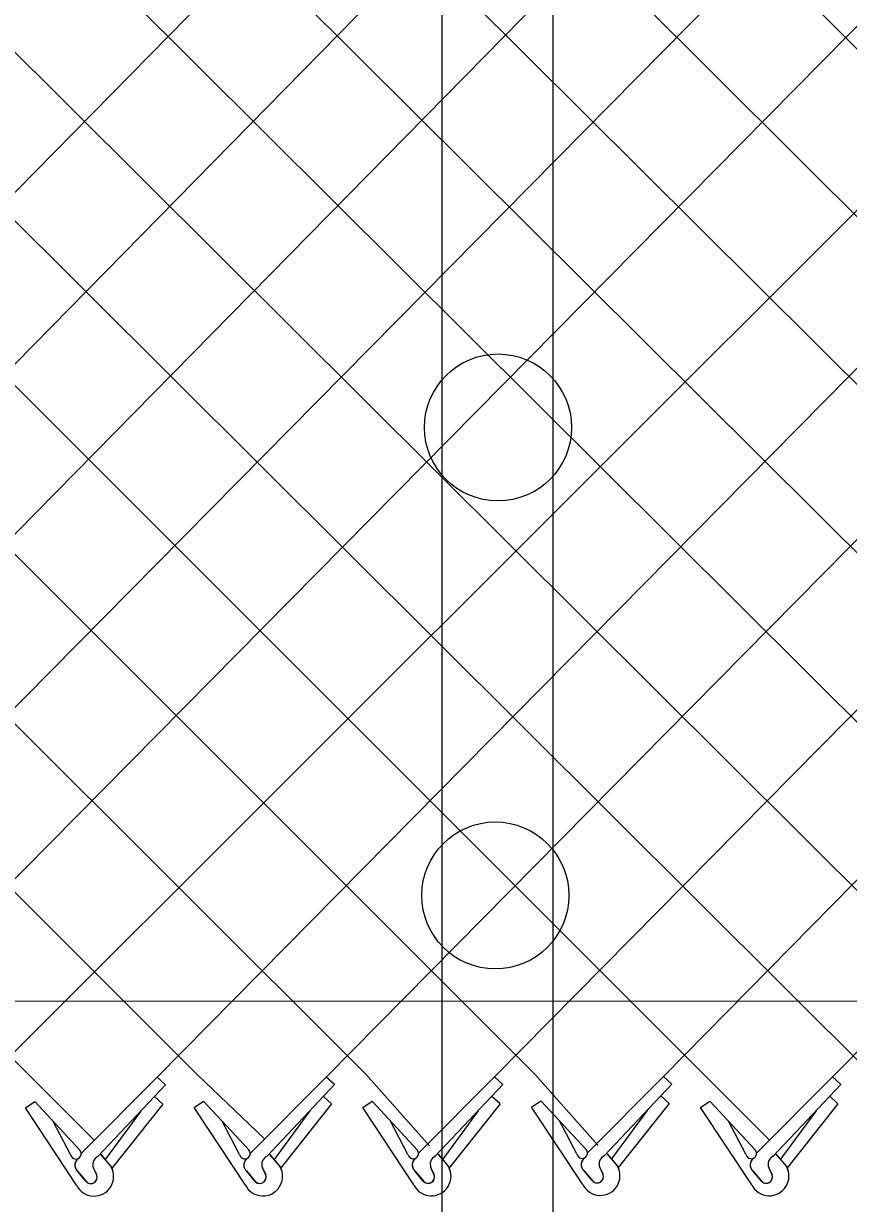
# Model space of a CAD drawing. Extents: x 0 to 2.85, y -0.1 to 1.83.
# Drawn here: x 1.6612 to 1.7006, y 0.8084 to 0.8646 of the extents above; entities that cross this region are included whole.
import ezdxf

# ---------------------------------------------------------------- set-up
doc = ezdxf.new("R2010")
doc.units = 0
doc.layers.add('sb_Chainlink Fence', color=7, linetype='Continuous')
doc.layers.add('sb_Existing Structural Steel', color=7, linetype='Continuous')

msp = doc.modelspace()

# ---------------------------------------------------------------- linework, layer by layer
at = {"layer": 'sb_Chainlink Fence'}
for p, q in [((1.590744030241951, 0.9250268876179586), (1.701720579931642, 0.8144716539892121)), ((1.5987341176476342, 0.9250978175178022), (1.7097773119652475, 0.8145164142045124)), ((1.6068521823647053, 0.9250407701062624), (1.717830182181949, 0.8145221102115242)), ((1.6146650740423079, 0.9252888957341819), (1.7259082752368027, 0.8145698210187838)), ((1.622711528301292, 0.9253034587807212), (1.7339617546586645, 0.8145902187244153)), ((1.6307589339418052, 0.9253170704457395), (1.7420160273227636, 0.8145736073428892)), ((1.6388127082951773, 0.9253243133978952), (1.7500784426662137, 0.8145140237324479)), ((1.6595556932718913, 0.8143446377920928), (1.7693420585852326, 0.9240730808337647)), ((1.6836944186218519, 0.8144004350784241), (1.791495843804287, 0.9236341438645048)), ((1.6917478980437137, 0.8144208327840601), (1.7991160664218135, 0.9236341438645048)), ((1.6998021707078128, 0.8144042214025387), (1.8075784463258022, 0.9236084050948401)), ((1.6193552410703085, 0.8143330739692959), (1.7255542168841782, 0.9225284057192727)), ((1.6274081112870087, 0.8143387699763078), (1.7336166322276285, 0.922587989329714)), ((1.6353855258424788, 0.8144004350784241), (1.741673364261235, 0.9225432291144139)), ((1.6434390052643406, 0.8144208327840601), (1.7501311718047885, 0.9224601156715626)), ((1.651493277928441, 0.8144042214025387), (1.75818465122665, 0.9224397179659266)), ((1.6676124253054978, 0.814389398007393), (1.7743013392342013, 0.9225159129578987)), ((1.6756652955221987, 0.8143950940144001), (1.7823580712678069, 0.9224711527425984)), ((1.5541311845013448, 0.9216548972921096), (1.6614684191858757, 0.8145164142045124)), ((1.562188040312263, 0.9216519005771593), (1.6695212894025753, 0.8145221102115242)), ((1.570240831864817, 0.9216879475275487), (1.6775504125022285, 0.8145274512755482)), ((1.5784210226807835, 0.9217017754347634), (1.6856038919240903, 0.8145478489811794)), ((1.5864744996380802, 0.9217231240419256), (1.6936581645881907, 0.8145312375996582)), ((1.6614684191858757, 0.8145164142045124), (1.664610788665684, 0.8113801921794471)), ((1.6639850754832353, 0.8107466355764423), (1.6676124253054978, 0.814389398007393)), ((1.6680082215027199, 0.8140307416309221), (1.6676124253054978, 0.814389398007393)), ((1.6695212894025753, 0.8145221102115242), (1.6727315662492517, 0.8114523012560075)), ((1.6720379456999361, 0.8107523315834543), (1.6756652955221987, 0.8143950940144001)), ((1.6760610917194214, 0.8140364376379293), (1.6756652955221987, 0.8143950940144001)), ((1.6775504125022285, 0.8145274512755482), (1.680585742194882, 0.8111097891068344)), ((1.6800670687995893, 0.8107576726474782), (1.6836944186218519, 0.8144004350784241)), ((1.6840902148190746, 0.8140417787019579), (1.6836944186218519, 0.8144004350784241)), ((1.6856038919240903, 0.8145478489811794), (1.6886392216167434, 0.8111301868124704)), ((1.6881205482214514, 0.8107780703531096), (1.6917478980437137, 0.8144208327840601)), ((1.6921436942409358, 0.8140621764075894), (1.6917478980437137, 0.8144208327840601)), ((1.6936581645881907, 0.8145312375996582), (1.6968156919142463, 0.8113697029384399)), ((1.6961748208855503, 0.8107614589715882), (1.6998021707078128, 0.8144042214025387)), ((1.7001979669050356, 0.8140455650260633), (1.6998021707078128, 0.8144042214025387)), ((1.664782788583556, 0.8106041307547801), (1.6680082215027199, 0.8140307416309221)), ((1.6728356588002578, 0.8106098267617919), (1.6760610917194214, 0.8140364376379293)), ((1.680864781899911, 0.8106151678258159), (1.6840902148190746, 0.8140417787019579)), ((1.6889182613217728, 0.8106355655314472), (1.6921436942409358, 0.8140621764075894)), ((1.696972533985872, 0.8106189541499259), (1.7001979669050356, 0.8140455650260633)), ((1.6613243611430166, 0.8129288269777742), (1.6617703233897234, 0.8132335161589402)), ((1.6617703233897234, 0.8132335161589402), (1.6639263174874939, 0.810909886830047)), ((1.6617703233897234, 0.8132335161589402), (1.6639401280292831, 0.8108961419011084)), ((1.6678738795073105, 0.8131047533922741), (1.6654610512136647, 0.8100700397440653)), ((1.6678738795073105, 0.8131047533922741), (1.66747808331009, 0.8134634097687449)), ((1.6693772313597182, 0.8129345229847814), (1.669823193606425, 0.8132392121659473)), ((1.669823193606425, 0.8132392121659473), (1.6719791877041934, 0.8109155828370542)), ((1.669823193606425, 0.8132392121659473), (1.6719929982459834, 0.8109018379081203)), ((1.6759267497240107, 0.8131104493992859), (1.673513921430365, 0.8100757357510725)), ((1.6759267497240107, 0.8131104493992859), (1.6755309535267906, 0.813469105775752)), ((1.6774063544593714, 0.81293986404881), (1.6778523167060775, 0.8132445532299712)), ((1.6778523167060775, 0.8132445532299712), (1.6800083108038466, 0.8109209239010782)), ((1.6778523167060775, 0.8132445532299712), (1.6800221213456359, 0.8109071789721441)), ((1.683955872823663, 0.8131157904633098), (1.6815430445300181, 0.8100810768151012)), ((1.683955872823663, 0.8131157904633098), (1.6835600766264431, 0.8134744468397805)), ((1.6854598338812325, 0.8129602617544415), (1.6859057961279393, 0.8132649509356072)), ((1.6859057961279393, 0.8132649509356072), (1.6880617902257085, 0.8109413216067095)), ((1.6859057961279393, 0.8132649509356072), (1.6880756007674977, 0.8109275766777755)), ((1.692009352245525, 0.8131361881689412), (1.68959652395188, 0.8101014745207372)), ((1.692009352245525, 0.8131361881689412), (1.6916135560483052, 0.8134948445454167)), ((1.6935141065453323, 0.8129436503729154), (1.6939600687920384, 0.8132483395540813)), ((1.6939600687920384, 0.8132483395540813), (1.6961160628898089, 0.8109247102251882)), ((1.6939600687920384, 0.8132483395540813), (1.6961298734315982, 0.8109109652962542)), ((1.7000636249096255, 0.8131195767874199), (1.6976507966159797, 0.8100848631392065)), ((1.7000636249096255, 0.8131195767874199), (1.6996678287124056, 0.813478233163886)), ((1.6637608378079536, 0.8092399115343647), (1.6613243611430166, 0.8129288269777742)), ((1.6668348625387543, 0.8127726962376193), (1.6651378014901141, 0.8104627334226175)), ((1.6718137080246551, 0.8092456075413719), (1.6693772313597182, 0.8129345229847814)), ((1.6748877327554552, 0.8127783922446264), (1.6731906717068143, 0.8104684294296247)), ((1.6798428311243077, 0.8092509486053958), (1.6774063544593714, 0.81293986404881)), ((1.6829168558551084, 0.812783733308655), (1.6812197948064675, 0.8104737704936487)), ((1.6878963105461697, 0.8092713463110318), (1.6854598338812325, 0.8129602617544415)), ((1.6909703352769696, 0.8128041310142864), (1.6892732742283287, 0.8104941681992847)), ((1.6959505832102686, 0.8092547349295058), (1.6935141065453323, 0.8129436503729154)), ((1.6990246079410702, 0.8127875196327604), (1.6973275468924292, 0.8104775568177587)), ((1.6634834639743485, 0.8106954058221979), (1.6626718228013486, 0.8122469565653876)), ((1.6715363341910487, 0.8107011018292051), (1.6707246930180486, 0.8122526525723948)), ((1.679565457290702, 0.810706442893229), (1.6787538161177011, 0.8122579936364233)), ((1.6876189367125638, 0.8107268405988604), (1.6868072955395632, 0.8122783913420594)), ((1.6956732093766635, 0.810710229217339), (1.6948615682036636, 0.8122617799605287)), ((1.6890533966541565, 0.8107310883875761), (1.689548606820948, 0.8101448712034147)), ((1.689059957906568, 0.8107221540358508), (1.6895510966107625, 0.8101428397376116)), ((1.664917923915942, 0.8106996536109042), (1.6654131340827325, 0.8101134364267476)), ((1.664924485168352, 0.8106907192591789), (1.6654156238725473, 0.8101114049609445)), ((1.672970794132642, 0.8107053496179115), (1.6734660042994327, 0.8101191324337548)), ((1.6729773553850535, 0.8106964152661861), (1.6734684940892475, 0.8101171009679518)), ((1.6809999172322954, 0.81071069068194), (1.681495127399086, 0.8101244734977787)), ((1.6810064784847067, 0.8107017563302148), (1.6814976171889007, 0.8101224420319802)), ((1.697107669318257, 0.8107144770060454), (1.6976028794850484, 0.8101282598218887)), ((1.697114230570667, 0.8107055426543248), (1.6976053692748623, 0.8101262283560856)), ((1.6642124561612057, 0.809424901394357), (1.6638084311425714, 0.8099086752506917)), ((1.6638084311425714, 0.8099086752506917), (1.664253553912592, 0.8093816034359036)), ((1.6647345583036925, 0.8097104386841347), (1.6645710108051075, 0.8100647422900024)), ((1.6645716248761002, 0.8100521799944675), (1.6647342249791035, 0.8097184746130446)), ((1.6654131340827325, 0.8101134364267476), (1.6654495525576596, 0.8100453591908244)), ((1.6654495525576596, 0.8100453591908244), (1.6654805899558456, 0.8099725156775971)), ((1.6722653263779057, 0.8094305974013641), (1.6718613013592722, 0.8099143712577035)), ((1.6718613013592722, 0.8099143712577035), (1.6723064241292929, 0.8093872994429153)), ((1.672787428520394, 0.8097161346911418), (1.672623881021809, 0.8100704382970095)), ((1.6726244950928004, 0.8100578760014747), (1.6727870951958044, 0.8097241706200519)), ((1.6734660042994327, 0.8101191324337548), (1.6735024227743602, 0.8100510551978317)), ((1.6735024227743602, 0.8100510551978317), (1.6735334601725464, 0.8099782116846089)), ((1.680294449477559, 0.8094359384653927), (1.6798904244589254, 0.8099197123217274)), ((1.6798904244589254, 0.8099197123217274), (1.680335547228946, 0.8093926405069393)), ((1.6808165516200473, 0.8097214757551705), (1.6806530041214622, 0.8100757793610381)), ((1.680653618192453, 0.8100632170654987), (1.6808162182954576, 0.8097295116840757)), ((1.681495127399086, 0.8101244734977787), (1.6815315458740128, 0.8100563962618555)), ((1.6815315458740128, 0.8100563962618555), (1.6815625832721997, 0.8099835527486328)), ((1.688347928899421, 0.8094563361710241), (1.6879439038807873, 0.8099401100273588)), ((1.6879439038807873, 0.8099401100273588), (1.6883890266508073, 0.8094130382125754)), ((1.6888700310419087, 0.8097418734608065), (1.6887064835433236, 0.8100961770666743)), ((1.6887070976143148, 0.8100836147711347), (1.6888696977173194, 0.809749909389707)), ((1.689548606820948, 0.8101448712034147), (1.6895850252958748, 0.8100767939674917)), ((1.6895850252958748, 0.8100767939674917), (1.6896160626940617, 0.8100039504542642)), ((1.6964022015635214, 0.8094397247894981), (1.6959981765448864, 0.8099234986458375)), ((1.6959981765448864, 0.8099234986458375), (1.6964432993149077, 0.8093964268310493)), ((1.6969243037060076, 0.8097252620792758), (1.6967607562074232, 0.8100795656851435)), ((1.6967613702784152, 0.8100670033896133), (1.6969239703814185, 0.8097332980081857)), ((1.6976028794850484, 0.8101282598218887), (1.6976392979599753, 0.8100601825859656)), ((1.6976392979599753, 0.8100601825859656), (1.6976703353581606, 0.8099873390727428))]:
    msp.add_line(p, q, dxfattribs=at)
for centre, radius, start, end in [((1.6637354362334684, 0.8107395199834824), 0.00025580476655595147, 189.9304409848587, 40.97853800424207), ((1.67178830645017, 0.8107452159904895), 0.00025580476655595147, 189.9304409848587, 40.97853800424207), ((1.6798174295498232, 0.8107505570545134), 0.00025580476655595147, 189.9304409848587, 40.97853800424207), ((1.6878709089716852, 0.8107709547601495), 0.00025580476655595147, 189.9304409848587, 40.97853800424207), ((1.6959251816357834, 0.8107543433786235), 0.00025580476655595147, 189.9304409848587, 40.97853800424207), ((1.6640678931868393, 0.8101919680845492), 0.0003843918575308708, 126.9947472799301, 219.79833989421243), ((1.664078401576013, 0.8101915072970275), 0.0003909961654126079, 127.7656421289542, 226.33281459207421), ((1.6649587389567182, 0.8102240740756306), 0.00041880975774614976, 114.84216649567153, 203.51671506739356), ((1.6721207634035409, 0.8101976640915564), 0.0003843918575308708, 126.9947472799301, 219.79833989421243), ((1.6721312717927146, 0.8101972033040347), 0.0003909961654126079, 127.7656421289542, 226.33281459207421), ((1.6730116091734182, 0.8102297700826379), 0.00041880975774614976, 114.84216649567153, 203.51671506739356), ((1.680149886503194, 0.8102030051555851), 0.0003843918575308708, 126.9947472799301, 219.79833989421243), ((1.6801603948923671, 0.8102025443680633), 0.0003909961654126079, 127.7656421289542, 226.33281459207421), ((1.6810407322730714, 0.8102351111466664), 0.00041880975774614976, 114.84216649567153, 203.51671506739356), ((1.6882033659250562, 0.8102234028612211), 0.0003843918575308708, 126.9947472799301, 219.79833989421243), ((1.688213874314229, 0.8102229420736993), 0.0003909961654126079, 127.7656421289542, 226.33281459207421), ((1.6890942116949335, 0.8102555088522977), 0.00041880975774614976, 114.84216649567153, 203.51671506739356), ((1.6962576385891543, 0.8102067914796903), 0.0003843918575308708, 126.9947472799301, 219.79833989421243), ((1.6962681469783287, 0.8102063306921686), 0.0003909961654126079, 127.7656421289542, 226.33281459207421), ((1.6971484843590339, 0.8102388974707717), 0.00041880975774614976, 114.84216649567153, 203.51671506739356), ((1.6645992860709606, 0.8096546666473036), 0.0009354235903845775, 206.32021657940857, 29.22686940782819), ((1.6644452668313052, 0.8096193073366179), 0.00030330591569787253, 219.86319118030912, 17.48524419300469), ((1.664446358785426, 0.8096178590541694), 0.00030494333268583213, 230.78260140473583, 19.265642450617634), ((1.6726521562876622, 0.8096603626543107), 0.0009354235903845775, 206.32021657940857, 29.22686940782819), ((1.6724981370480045, 0.8096250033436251), 0.00030330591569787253, 219.86319118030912, 17.48524419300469), ((1.672499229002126, 0.8096235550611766), 0.00030494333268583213, 230.78260140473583, 19.265642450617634), ((1.6806812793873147, 0.8096657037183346), 0.0009354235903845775, 206.32021657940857, 29.22686940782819), ((1.6805272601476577, 0.8096303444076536), 0.00030330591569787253, 219.86319118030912, 17.48524419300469), ((1.6805283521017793, 0.8096288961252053), 0.00030494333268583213, 230.78260140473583, 19.265642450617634), ((1.6887347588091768, 0.8096861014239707), 0.0009354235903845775, 206.32021657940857, 29.22686940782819), ((1.6885807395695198, 0.809650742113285), 0.00030330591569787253, 219.86319118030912, 17.48524419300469), ((1.6885818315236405, 0.8096492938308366), 0.00030494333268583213, 230.78260140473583, 19.265642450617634), ((1.6967890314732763, 0.8096694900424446), 0.0009354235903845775, 206.32021657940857, 29.22686940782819), ((1.6966350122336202, 0.809634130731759), 0.00030330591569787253, 219.86319118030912, 17.48524419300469), ((1.696636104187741, 0.8096326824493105), 0.00030494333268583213, 230.78260140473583, 19.265642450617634)]:
    msp.add_arc(centre, radius, start, end, dxfattribs=at)
at = {"layer": 'sb_Existing Structural Steel'}
for p, q in [((1.686490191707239, 0.8076145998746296), (1.686490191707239, 0.917077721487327)), ((1.6812019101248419, 0.8076783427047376), (1.6812019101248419, 0.9168846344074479)), ((1.0977552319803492, 0.8177376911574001), (2.4494196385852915, 0.8184027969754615))]:
    msp.add_line(p, q, dxfattribs=at)
for centre, radius in [((1.6838569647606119, 0.8453709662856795), 0.0035044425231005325), ((1.6837300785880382, 0.8230554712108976), 0.00350444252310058)]:
    msp.add_circle(centre, radius, dxfattribs=at)

doc.saveas('drawing.dxf')
